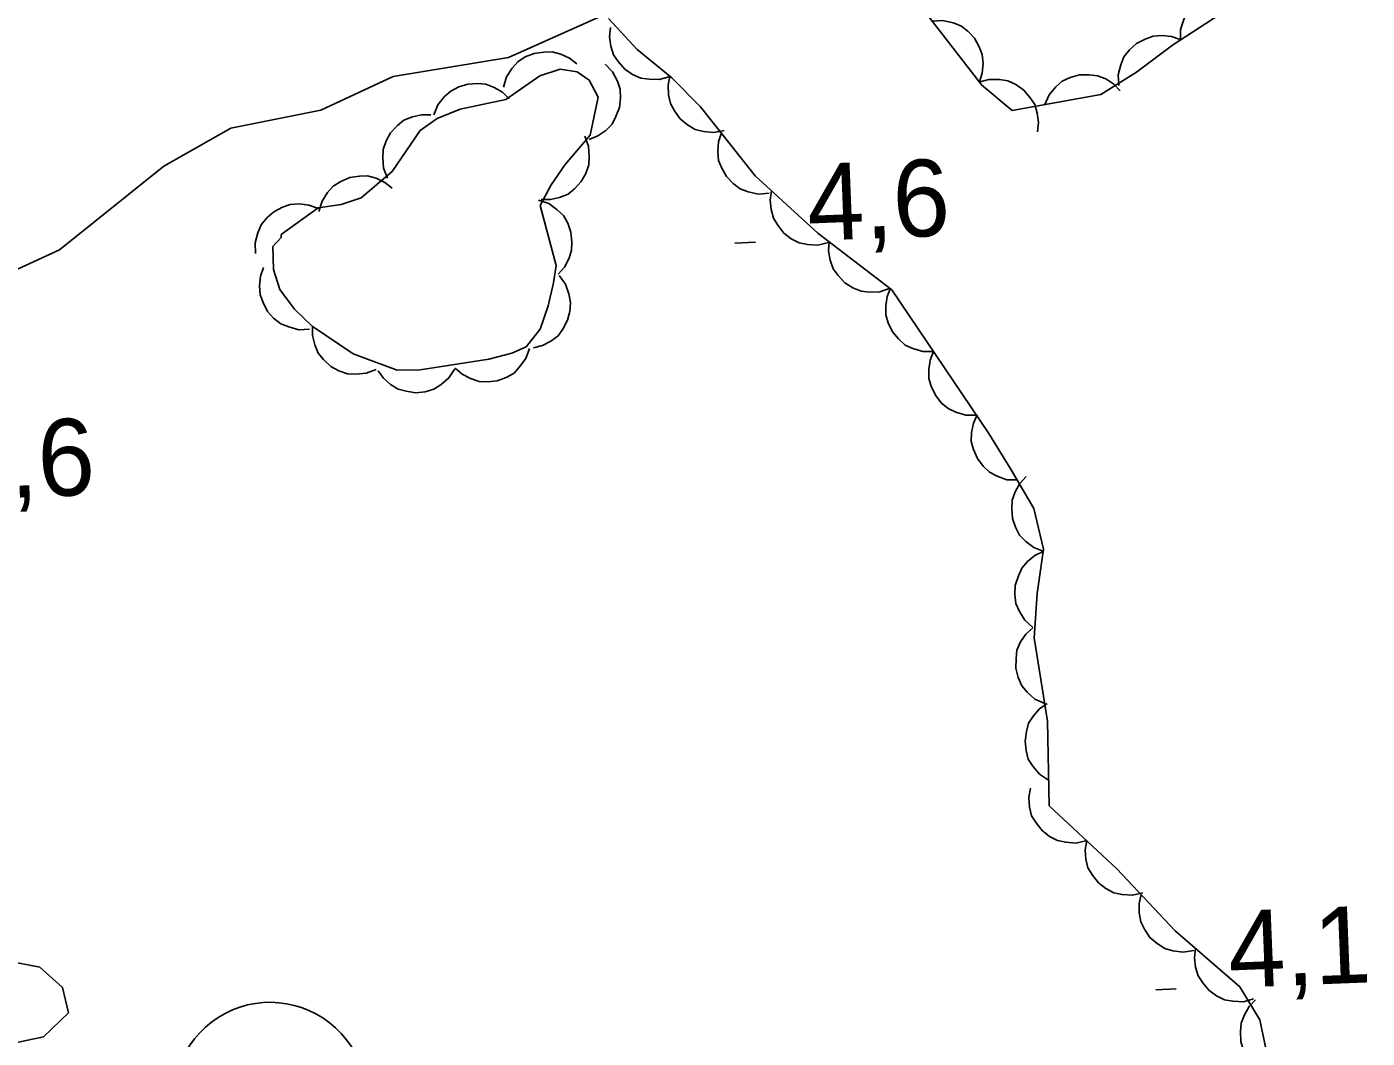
# Model space of a CAD drawing. Extents: x 336540 to 340074, y 5572036 to 5573747.
# Drawn here: x 337511.7 to 337564.1, y 5572815.4 to 5572854.9 of the extents above; entities that cross this region are included whole.
import ezdxf

# ---------------------------------------------------------------- set-up
doc = ezdxf.new("R2010")
doc.units = 0
for name, color, linetype in [('Niveau 1', 7, 'Continuous'), ('Niveau 3', 7, 'Continuous'), ('Niveau 44', 7, 'Continuous')]:
    doc.layers.add(name, color=color, linetype=linetype)

msp = doc.modelspace()

# ---------------------------------------------------------------- linework, layer by layer
at = {"layer": 'Niveau 1'}
for points in [[(337536.47, 5572856.37), (337530.52, 5572853.7), (337526.01, 5572852.96), (337523.18, 5572851.64), (337519.67, 5572850.94), (337517.05, 5572849.45), (337512.97, 5572846.19), (337510.48, 5572845.04)], [(337483.97, 5572814.85), (337486.23, 5572816.65), (337488.87, 5572817.97), (337491.04, 5572818.58), (337496.29, 5572818.36), (337501.6, 5572817.43), (337505.64, 5572817.65), (337507.63, 5572818.26), (337510.86, 5572818.41), (337512.21, 5572818.15), (337513.09, 5572817.35), (337513.33, 5572816.36), (337512.35, 5572815.43), (337500.97, 5572813.01)]]:
    msp.add_lwpolyline(points, dxfattribs=at)
at = {"layer": 'Niveau 3'}
for p, q in [((337539.36, 5572846.45), (337540.16, 5572846.49)), ((337555.8, 5572817.27), (337556.6, 5572817.3))]:
    msp.add_line(p, q, dxfattribs=at)
at = {"layer": 'Niveau 44'}
for points in [[(337556.77, 5572854.39), (337556.77, 5572854.8), (337556.9, 5572855.19), (337557.04, 5572855.49), (337557.27, 5572855.75), (337557.57, 5572855.98), (337557.92, 5572856.13), (337558.23, 5572856.23), (337558.58, 5572856.23), (337558.95, 5572856.17), (337559.28, 5572856.03)], [(337546.89, 5572855.34), (337549.01, 5572852.62), (337550.19, 5572851.63), (337553.65, 5572852.26), (337555.05, 5572853.13), (337556.45, 5572854.18), (337559.36, 5572856.08)], [(337551.17, 5572832.75), (337551.41, 5572834.48), (337551.03, 5572836.07), (337550.15, 5572837.59), (337549.28, 5572839), (337545.49, 5572844.62), (337542.6, 5572846.84), (337540.15, 5572849.08), (337538.02, 5572851.77), (337536.89, 5572852.9), (337535.54, 5572854.01), (337534.42, 5572855.22)], [(337547.06, 5572855.12), (337547.48, 5572855.15), (337547.88, 5572855.05), (337548.18, 5572854.94), (337548.46, 5572854.73), (337548.72, 5572854.45), (337548.9, 5572854.12), (337549.02, 5572853.82), (337549.05, 5572853.46), (337549.02, 5572853.09), (337548.91, 5572852.75)], [(337536.81, 5572852.96), (337536.41, 5572852.84), (337536.01, 5572852.85), (337535.68, 5572852.89), (337535.36, 5572853.04), (337535.06, 5572853.25), (337534.8, 5572853.54), (337534.62, 5572853.8), (337534.51, 5572854.14), (337534.46, 5572854.51), (337534.5, 5572854.87)], [(337554.35, 5572852.61), (337554.33, 5572853.02), (337554.43, 5572853.42), (337554.55, 5572853.72), (337554.77, 5572854), (337555.05, 5572854.25), (337555.39, 5572854.42), (337555.69, 5572854.54), (337556.04, 5572854.56), (337556.41, 5572854.52), (337556.75, 5572854.41)], [(337530.32, 5572852.54), (337530.44, 5572852.94), (337530.66, 5572853.28), (337530.88, 5572853.53), (337531.17, 5572853.72), (337531.52, 5572853.86), (337531.9, 5572853.91), (337532.22, 5572853.92), (337532.56, 5572853.83), (337532.9, 5572853.67), (337533.18, 5572853.45)], [(337523.08, 5572847.83), (337523.98, 5572847.96), (337524.76, 5572848.21), (337525.97, 5572849.25), (337527.06, 5572850.85), (337527.73, 5572851.32), (337528.62, 5572851.68), (337530.41, 5572852.06), (337531.74, 5572852.99), (337532.53, 5572853.24), (337533.2, 5572853.14), (337533.66, 5572852.81), (337534.02, 5572852.15), (337533.71, 5572850.67), (337532.73, 5572849.52), (337532.18, 5572848.72), (337531.75, 5572847.92), (337532.37, 5572845.57), (337532.27, 5572844.89), (337532.07, 5572843.99), (337531.75, 5572843.08), (337531.2, 5572842.39), (337530.65, 5572842.15), (337529.75, 5572841.91), (337527.06, 5572841.5), (337526.16, 5572841.48), (337524.45, 5572842.12), (337522.85, 5572843.2), (337522.16, 5572843.86), (337521.58, 5572844.64), (337521.33, 5572845.42), (337521.31, 5572846.32), (337521.64, 5572846.67), (337521.64, 5572846.78), (337523.08, 5572847.83)], [(337534.29, 5572853.44), (337534.58, 5572853.14), (337534.77, 5572852.78), (337534.88, 5572852.46), (337534.89, 5572852.11), (337534.85, 5572851.75), (337534.71, 5572851.39), (337534.56, 5572851.1), (337534.31, 5572850.85), (337534.01, 5572850.64), (337533.67, 5572850.5)], [(337538.94, 5572850.85), (337538.53, 5572850.77), (337538.13, 5572850.81), (337537.81, 5572850.89), (337537.5, 5572851.07), (337537.22, 5572851.3), (337537, 5572851.62), (337536.84, 5572851.9), (337536.77, 5572852.24), (337536.75, 5572852.62), (337536.82, 5572852.97)], [(337551.46, 5572851.86), (337551.63, 5572852.24), (337551.89, 5572852.55), (337552.14, 5572852.77), (337552.46, 5572852.92), (337552.82, 5572853.02), (337553.2, 5572853.02), (337553.52, 5572852.99), (337553.85, 5572852.86), (337554.16, 5572852.66), (337554.41, 5572852.4)], [(337527.6, 5572851.46), (337527.76, 5572851.85), (337528.02, 5572852.17), (337528.26, 5572852.39), (337528.57, 5572852.55), (337528.92, 5572852.66), (337529.31, 5572852.68), (337529.63, 5572852.66), (337529.96, 5572852.53), (337530.28, 5572852.34), (337530.54, 5572852.09)], [(337548.88, 5572852.73), (337549.28, 5572852.84), (337549.69, 5572852.84), (337550.02, 5572852.79), (337550.33, 5572852.64), (337550.64, 5572852.42), (337550.89, 5572852.13), (337551.07, 5572851.86), (337551.17, 5572851.53), (337551.22, 5572851.16), (337551.18, 5572850.8)], [(337525.79, 5572848.98), (337525.63, 5572849.37), (337525.6, 5572849.78), (337525.62, 5572850.11), (337525.73, 5572850.44), (337525.91, 5572850.76), (337526.18, 5572851.04), (337526.43, 5572851.25), (337526.76, 5572851.38), (337527.12, 5572851.46), (337527.48, 5572851.46)], [(337533.49, 5572850.62), (337533.64, 5572850.23), (337533.67, 5572849.83), (337533.65, 5572849.5), (337533.54, 5572849.17), (337533.35, 5572848.85), (337533.09, 5572848.57), (337532.84, 5572848.36), (337532.51, 5572848.23), (337532.15, 5572848.15), (337531.79, 5572848.15)], [(337540.69, 5572848.4), (337540.28, 5572848.36), (337539.88, 5572848.45), (337539.57, 5572848.57), (337539.29, 5572848.78), (337539.03, 5572849.05), (337538.85, 5572849.38), (337538.72, 5572849.68), (337538.69, 5572850.03), (337538.72, 5572850.4), (337538.83, 5572850.75)], [(337523.11, 5572847.68), (337523.23, 5572848.08), (337523.45, 5572848.42), (337523.67, 5572848.67), (337523.97, 5572848.86), (337524.31, 5572849.01), (337524.69, 5572849.06), (337525.01, 5572849.07), (337525.35, 5572848.98), (337525.69, 5572848.82), (337525.97, 5572848.6)], [(337543.01, 5572846.47), (337542.6, 5572846.37), (337542.2, 5572846.39), (337541.87, 5572846.46), (337541.56, 5572846.62), (337541.27, 5572846.84), (337541.03, 5572847.15), (337540.86, 5572847.42), (337540.77, 5572847.76), (337540.74, 5572848.13), (337540.79, 5572848.49)], [(337520.63, 5572846.04), (337520.62, 5572846.46), (337520.72, 5572846.85), (337520.85, 5572847.16), (337521.07, 5572847.43), (337521.35, 5572847.67), (337521.69, 5572847.85), (337521.99, 5572847.96), (337522.35, 5572847.98), (337522.72, 5572847.93), (337523.05, 5572847.81)], [(337531.69, 5572848.13), (337532.09, 5572847.99), (337532.42, 5572847.75), (337532.66, 5572847.52), (337532.83, 5572847.22), (337532.95, 5572846.87), (337532.99, 5572846.49), (337532.98, 5572846.16), (337532.87, 5572845.83), (337532.7, 5572845.5), (337532.46, 5572845.23)], [(337545.42, 5572844.68), (337545.02, 5572844.54), (337544.62, 5572844.53), (337544.29, 5572844.57), (337543.96, 5572844.7), (337543.65, 5572844.9), (337543.39, 5572845.18), (337543.2, 5572845.44), (337543.08, 5572845.78), (337543.02, 5572846.14), (337543.04, 5572846.5)], [(337522.74, 5572843.08), (337522.32, 5572843.06), (337521.93, 5572843.17), (337521.62, 5572843.29), (337521.34, 5572843.51), (337521.1, 5572843.78), (337520.93, 5572844.13), (337520.81, 5572844.43), (337520.79, 5572844.78), (337520.83, 5572845.15), (337520.95, 5572845.49)], [(337532.49, 5572845.18), (337532.74, 5572844.84), (337532.87, 5572844.46), (337532.94, 5572844.13), (337532.91, 5572843.78), (337532.82, 5572843.43), (337532.64, 5572843.09), (337532.45, 5572842.82), (337532.17, 5572842.61), (337531.84, 5572842.44), (337531.49, 5572842.35)], [(337547.12, 5572842.21), (337546.7, 5572842.21), (337546.31, 5572842.33), (337546.01, 5572842.46), (337545.75, 5572842.7), (337545.51, 5572842.98), (337545.35, 5572843.33), (337545.25, 5572843.64), (337545.25, 5572843.99), (337545.31, 5572844.36), (337545.44, 5572844.69)], [(337525.35, 5572841.51), (337524.96, 5572841.36), (337524.55, 5572841.32), (337524.22, 5572841.34), (337523.89, 5572841.45), (337523.57, 5572841.63), (337523.29, 5572841.9), (337523.08, 5572842.15), (337522.95, 5572842.47), (337522.86, 5572842.83), (337522.86, 5572843.19)], [(337531.33, 5572842.33), (337531.19, 5572841.94), (337530.95, 5572841.61), (337530.73, 5572841.37), (337530.42, 5572841.19), (337530.07, 5572841.07), (337529.69, 5572841.03), (337529.37, 5572841.04), (337529.03, 5572841.15), (337528.7, 5572841.32), (337528.43, 5572841.56)], [(337548.79, 5572839.72), (337548.38, 5572839.72), (337547.99, 5572839.84), (337547.69, 5572839.98), (337547.42, 5572840.21), (337547.19, 5572840.5), (337547.03, 5572840.85), (337546.93, 5572841.15), (337546.93, 5572841.51), (337546.98, 5572841.87), (337547.12, 5572842.21)], [(337528.42, 5572841.53), (337528.19, 5572841.18), (337527.88, 5572840.92), (337527.6, 5572840.74), (337527.26, 5572840.64), (337526.9, 5572840.6), (337526.52, 5572840.66), (337526.2, 5572840.74), (337525.9, 5572840.92), (337525.63, 5572841.17), (337525.42, 5572841.46)], [(337550.4, 5572837.19), (337549.98, 5572837.2), (337549.6, 5572837.34), (337549.3, 5572837.49), (337549.05, 5572837.73), (337548.83, 5572838.03), (337548.68, 5572838.38), (337548.59, 5572838.7), (337548.6, 5572839.05), (337548.68, 5572839.41), (337548.82, 5572839.74)], [(337551.43, 5572834.4), (337551.04, 5572834.55), (337550.72, 5572834.79), (337550.48, 5572835.03), (337550.32, 5572835.34), (337550.2, 5572835.69), (337550.17, 5572836.07), (337550.19, 5572836.4), (337550.31, 5572836.73), (337550.49, 5572837.05), (337550.73, 5572837.32)], [(337550.99, 5572831.43), (337550.68, 5572831.71), (337550.47, 5572832.05), (337550.33, 5572832.36), (337550.29, 5572832.71), (337550.31, 5572833.07), (337550.43, 5572833.44), (337550.56, 5572833.74), (337550.79, 5572834), (337551.08, 5572834.24), (337551.4, 5572834.4)], [(337560.58, 5572812.67), (337559.86, 5572816.09), (337559.08, 5572817.38), (337556.56, 5572819.57), (337554.28, 5572822), (337551.63, 5572824.46), (337551.57, 5572827.76), (337551.05, 5572831.02), (337551.17, 5572832.75)], [(337551.46, 5572828.45), (337551.08, 5572828.63), (337550.78, 5572828.9), (337550.56, 5572829.15), (337550.42, 5572829.47), (337550.33, 5572829.83), (337550.34, 5572830.21), (337550.37, 5572830.54), (337550.52, 5572830.86), (337550.72, 5572831.17), (337550.99, 5572831.41)], [(337551.61, 5572825.46), (337551.26, 5572825.69), (337551, 5572826), (337550.82, 5572826.28), (337550.73, 5572826.62), (337550.69, 5572826.98), (337550.75, 5572827.36), (337550.83, 5572827.68), (337551.02, 5572827.97), (337551.26, 5572828.25), (337551.56, 5572828.46)], [(337553.1, 5572823.1), (337552.69, 5572823), (337552.28, 5572823.03), (337551.96, 5572823.1), (337551.65, 5572823.26), (337551.36, 5572823.49), (337551.12, 5572823.79), (337550.95, 5572824.07), (337550.87, 5572824.41), (337550.84, 5572824.78), (337550.9, 5572825.14)], [(337555.29, 5572821.06), (337554.89, 5572820.96), (337554.48, 5572820.99), (337554.16, 5572821.06), (337553.85, 5572821.22), (337553.56, 5572821.45), (337553.32, 5572821.75), (337553.15, 5572822.03), (337553.07, 5572822.37), (337553.04, 5572822.74), (337553.1, 5572823.1)], [(337557.28, 5572818.8), (337556.87, 5572818.74), (337556.46, 5572818.79), (337556.15, 5572818.88), (337555.85, 5572819.07), (337555.57, 5572819.31), (337555.36, 5572819.63), (337555.21, 5572819.92), (337555.15, 5572820.27), (337555.15, 5572820.64), (337555.23, 5572820.99)], [(337559.62, 5572816.91), (337559.22, 5572816.8), (337558.81, 5572816.82), (337558.48, 5572816.87), (337558.17, 5572817.03), (337557.87, 5572817.25), (337557.63, 5572817.54), (337557.45, 5572817.81), (337557.35, 5572818.15), (337557.31, 5572818.52), (337557.35, 5572818.88)], [(337560.31, 5572813.93), (337559.93, 5572814.09), (337559.61, 5572814.34), (337559.39, 5572814.59), (337559.23, 5572814.9), (337559.12, 5572815.25), (337559.11, 5572815.64), (337559.13, 5572815.96), (337559.26, 5572816.29), (337559.45, 5572816.61), (337559.7, 5572816.87)]]:
    msp.add_lwpolyline(points, dxfattribs=at)
msp.add_arc((337521.202, 5572813.011), 3.767, 327.3603, 193.0489, dxfattribs=at)

# ---------------------------------------------------------------- texts
at = {"layer": 'Niveau 3'}
for s, p in [('4,6    ', (337542.23, 5572846.53)), ('4,6    ', (337508.83, 5572836.4)), ('4,1    ', (337558.68, 5572817.34))]:
    msp.add_text(s, height=2.9999, rotation=2.2763, dxfattribs=at).set_placement(p)

doc.saveas('drawing.dxf')
